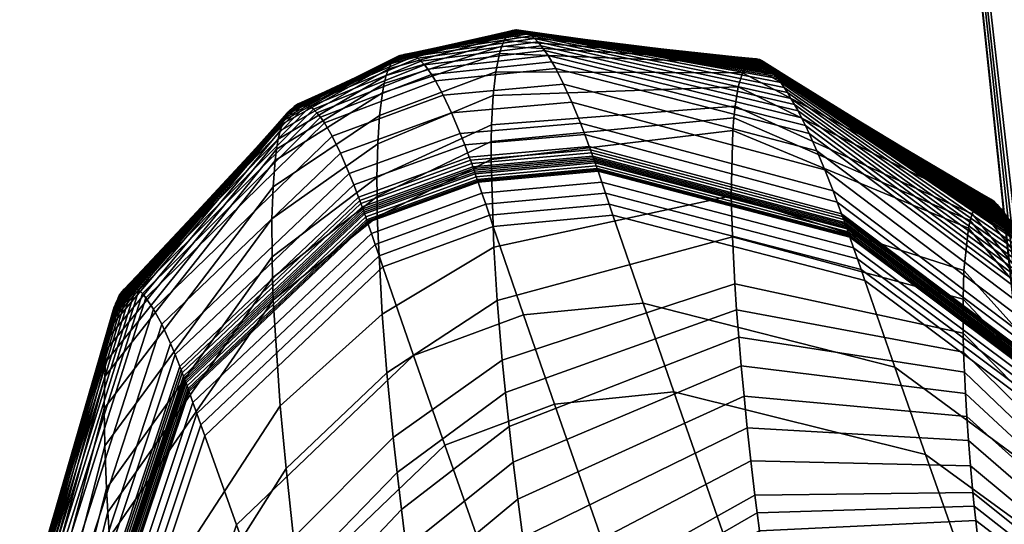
# Model space of a CAD drawing. Header units: millimetres. Extents: x -243 to 264, y -271 to 221.
# Tile 393 of 656: x -218 to -208, y -70 to -65. Entities that reach past the tile are written whole.
import ezdxf

# ---------------------------------------------------------------- set-up
doc = ezdxf.new("R2010")
doc.units = ezdxf.units.MM
doc.header["$MEASUREMENT"] = 0
doc.layers.add('OPERAK', color=7, linetype='Continuous', true_color=0x000000)
doc.layers.add('PODNOZ', color=7, linetype='Continuous', true_color=0x000000)

msp = doc.modelspace()

# ---------------------------------------------------------------- meshes
at = {"layer": 'OPERAK'}
mesh = msp.add_polyface(dxfattribs=at)
corners = [(-214.194, -66.983, 193.112), (-214.155, -67.096, 193.556), (-213.028, -66.685, 194.195), (-213.067, -66.573, 193.753), (-214.233, -66.87, 192.668), (-213.105, -66.46, 193.309), (-214.238, -66.856, 192.613), (-213.11, -66.446, 193.254), (-214.243, -66.842, 192.558), (-213.115, -66.432, 193.199), (-214.252, -66.814, 192.446), (-213.125, -66.404, 193.087), (-214.263, -66.783, 192.324), (-213.135, -66.374, 192.966), (-214.269, -66.767, 192.257), (-213.141, -66.357, 192.9), (-214.275, -66.748, 192.185), (-213.147, -66.339, 192.83), (-213.859, -65.161, 182.582), (-213.845, -65.157, 182.856), (-212.624, -64.937, 183.696), (-212.639, -64.933, 183.427), (-213.872, -65.167, 182.308), (-212.653, -64.93, 183.157), (-213.876, -65.168, 182.238), (-212.657, -64.929, 183.088), (-213.88, -65.168, 182.164), (-212.661, -64.927, 183.015), (-213.888, -65.168, 182.009), (-212.67, -64.923, 182.861), (-213.897, -65.168, 181.851), (-212.68, -64.918, 182.702), (-213.905, -65.17, 181.695), (-212.689, -64.914, 182.545), (-213.913, -65.173, 181.54), (-212.697, -64.912, 182.389), (-213.921, -65.176, 181.384), (-212.706, -64.91, 182.232), (-213.929, -65.18, 181.226), (-212.715, -64.909, 182.074), (-213.936, -65.185, 181.071), (-212.723, -64.909, 181.918), (-213.951, -65.197, 180.761), (-212.74, -64.911, 181.606), (-213.966, -65.212, 180.45), (-212.756, -64.916, 181.294), (-213.98, -65.231, 180.14), (-212.771, -64.925, 180.982), (-213.993, -65.252, 179.83), (-212.786, -64.936, 180.67), (-214.019, -65.306, 179.212), (-212.815, -64.969, 180.048), (-214.042, -65.374, 178.595), (-212.841, -65.016, 179.427), (-214.063, -65.455, 177.98), (-212.866, -65.076, 178.808), (-214.081, -65.55, 177.37), (-212.888, -65.149, 178.192), (-214.11, -65.781, 176.163), (-212.925, -65.337, 176.974), (-214.13, -66.068, 174.973), (-212.952, -65.578, 175.771), (-214.138, -66.411, 173.803), (-212.969, -65.876, 174.586), (-214.137, -66.605, 173.226), (-212.973, -66.046, 174.001), (-214.134, -66.814, 172.654), (-212.974, -66.23, 173.42)]
mesh.append_faces([[corners[k] for k in face] for face in [(0, 1, 2, 3), (4, 0, 3, 5), (6, 4, 5, 7), (8, 6, 7, 9), (10, 8, 9, 11), (12, 10, 11, 13), (14, 12, 13, 15), (16, 14, 15, 17), (18, 19, 20, 21), (22, 18, 21, 23), (24, 22, 23, 25), (26, 24, 25, 27), (28, 26, 27, 29), (30, 28, 29, 31), (32, 30, 31, 33), (34, 32, 33, 35), (36, 34, 35, 37), (38, 36, 37, 39), (40, 38, 39, 41), (42, 40, 41, 43), (44, 42, 43, 45), (46, 44, 45, 47), (48, 46, 47, 49), (50, 48, 49, 51), (52, 50, 51, 53), (54, 52, 53, 55), (56, 54, 55, 57), (58, 56, 57, 59), (60, 58, 59, 61), (62, 60, 61, 63), (64, 62, 63, 65), (66, 64, 65, 67)]])
mesh = msp.add_polyface(dxfattribs=at)
corners = [(-212.99, -66.797, 194.638), (-212.952, -66.91, 195.08), (-211.732, -66.796, 195.704), (-211.77, -66.685, 195.262), (-213.028, -66.685, 194.195), (-211.808, -66.573, 194.82), (-213.067, -66.573, 193.753), (-211.846, -66.461, 194.378), (-213.105, -66.46, 193.309), (-211.884, -66.349, 193.936), (-213.11, -66.446, 193.254), (-211.889, -66.335, 193.881), (-213.115, -66.432, 193.199), (-211.894, -66.321, 193.827), (-213.125, -66.404, 193.087), (-211.903, -66.293, 193.715), (-213.135, -66.374, 192.966), (-211.914, -66.263, 193.595), (-213.141, -66.357, 192.9), (-211.919, -66.247, 193.53), (-213.147, -66.339, 192.83), (-211.925, -66.23, 193.461), (-213.154, -66.321, 192.757), (-211.932, -66.212, 193.39), (-213.16, -66.303, 192.685), (-211.938, -66.195, 193.32), (-213.172, -66.27, 192.544), (-211.95, -66.162, 193.182), (-213.184, -66.237, 192.405), (-211.961, -66.13, 193.045), (-213.196, -66.206, 192.266), (-211.973, -66.098, 192.91), (-213.243, -66.081, 191.712), (-212.019, -65.975, 192.368), (-213.289, -65.963, 191.156), (-212.064, -65.858, 191.824), (-213.378, -65.753, 190.043), (-212.152, -65.645, 190.734), (-213.462, -65.574, 188.93), (-212.235, -65.46, 189.645), (-213.542, -65.426, 187.818), (-212.315, -65.302, 188.557), (-213.581, -65.363, 187.262), (-212.354, -65.233, 188.014), (-213.618, -65.309, 186.706), (-212.391, -65.171, 187.47), (-213.654, -65.263, 186.153), (-212.428, -65.117, 186.928), (-213.689, -65.227, 185.601), (-212.463, -65.07, 186.387), (-213.722, -65.198, 185.051), (-212.497, -65.03, 185.848), (-213.755, -65.175, 184.502), (-212.53, -64.996, 185.31), (-213.786, -65.16, 183.953), (-212.563, -64.969, 184.772), (-213.816, -65.155, 183.405), (-212.594, -64.949, 184.234), (-213.845, -65.157, 182.856), (-212.624, -64.937, 183.696), (-212.969, -65.876, 174.586), (-212.952, -65.578, 175.771), (-210.454, -65.49, 177.643), (-210.487, -65.686, 176.464), (-212.973, -66.046, 174.001), (-210.5, -65.804, 175.881), (-212.974, -66.23, 173.42), (-210.511, -65.934, 175.302), (-212.947, -67.123, 171.145), (-210.525, -66.598, 173.016)]
mesh.append_faces([[corners[k] for k in face] for face in [(0, 1, 2, 3), (4, 0, 3, 5), (6, 4, 5, 7), (8, 6, 7, 9), (10, 8, 9, 11), (12, 10, 11, 13), (14, 12, 13, 15), (16, 14, 15, 17), (18, 16, 17, 19), (20, 18, 19, 21), (22, 20, 21, 23), (24, 22, 23, 25), (26, 24, 25, 27), (28, 26, 27, 29), (30, 28, 29, 31), (32, 30, 31, 33), (34, 32, 33, 35), (36, 34, 35, 37), (38, 36, 37, 39), (40, 38, 39, 41), (42, 40, 41, 43), (44, 42, 43, 45), (46, 44, 45, 47), (48, 46, 47, 49), (50, 48, 49, 51), (52, 50, 51, 53), (54, 52, 53, 55), (56, 54, 55, 57), (58, 56, 57, 59), (60, 61, 62, 63), (64, 60, 63, 65), (66, 64, 65, 67), (68, 66, 67, 69)]])
mesh = msp.add_polyface(dxfattribs=at)
corners = [(-212.235, -65.46, 189.645), (-212.152, -65.645, 190.734), (-209.572, -66.334, 192.047), (-209.653, -66.139, 191.024), (-212.315, -65.302, 188.557), (-209.732, -65.963, 190.002), (-212.354, -65.233, 188.014), (-209.77, -65.881, 189.491), (-212.391, -65.171, 187.47), (-209.808, -65.805, 188.98), (-212.428, -65.117, 186.928), (-209.845, -65.733, 188.47), (-212.463, -65.07, 186.387), (-209.881, -65.667, 187.96), (-212.497, -65.03, 185.848), (-209.917, -65.606, 187.451), (-212.53, -64.996, 185.31), (-209.952, -65.548, 186.944), (-212.563, -64.969, 184.772), (-209.986, -65.494, 186.437), (-212.594, -64.949, 184.234), (-210.019, -65.446, 185.929), (-212.624, -64.937, 183.696), (-210.052, -65.403, 185.42), (-212.639, -64.933, 183.427), (-210.068, -65.383, 185.165), (-212.653, -64.93, 183.157), (-210.085, -65.363, 184.91), (-212.657, -64.929, 183.088), (-210.089, -65.358, 184.845), (-212.661, -64.927, 183.015), (-210.093, -65.352, 184.774), (-212.67, -64.923, 182.861), (-210.103, -65.338, 184.625), (-212.68, -64.918, 182.702), (-210.114, -65.323, 184.469), (-212.689, -64.914, 182.545), (-210.124, -65.31, 184.315), (-212.697, -64.912, 182.389), (-210.134, -65.298, 184.162), (-212.706, -64.91, 182.232), (-210.144, -65.286, 184.008), (-212.715, -64.909, 182.074), (-210.154, -65.275, 183.854), (-212.723, -64.909, 181.918), (-210.164, -65.265, 183.701), (-212.74, -64.911, 181.606), (-210.182, -65.247, 183.395), (-212.756, -64.916, 181.294), (-210.201, -65.232, 183.089), (-212.771, -64.925, 180.982), (-210.219, -65.22, 182.783), (-212.786, -64.936, 180.67), (-210.237, -65.211, 182.477), (-212.815, -64.969, 180.048), (-210.271, -65.202, 181.866), (-212.841, -65.016, 179.427), (-210.303, -65.206, 181.255), (-212.866, -65.076, 178.808), (-210.334, -65.222, 180.646), (-210.362, -65.251, 180.039), (-207.88, -66.633, 182.439), (-207.912, -66.621, 181.865), (-212.888, -65.149, 178.192), (-212.925, -65.337, 176.974), (-210.412, -65.345, 178.835), (-212.952, -65.578, 175.771), (-210.454, -65.49, 177.643)]
mesh.append_faces([[corners[k] for k in face] for face in [(0, 1, 2, 3), (4, 0, 3, 5), (6, 4, 5, 7), (8, 6, 7, 9), (10, 8, 9, 11), (12, 10, 11, 13), (14, 12, 13, 15), (16, 14, 15, 17), (18, 16, 17, 19), (20, 18, 19, 21), (22, 20, 21, 23), (24, 22, 23, 25), (26, 24, 25, 27), (28, 26, 27, 29), (30, 28, 29, 31), (32, 30, 31, 33), (34, 32, 33, 35), (36, 34, 35, 37), (38, 36, 37, 39), (40, 38, 39, 41), (42, 40, 41, 43), (44, 42, 43, 45), (46, 44, 45, 47), (48, 46, 47, 49), (50, 48, 49, 51), (52, 50, 51, 53), (54, 52, 53, 55), (56, 54, 55, 57), (58, 56, 57, 59), (60, 59, 61, 62), (63, 58, 59, 60), (64, 63, 60, 65), (66, 64, 65, 67)]])
mesh = msp.add_polyface(dxfattribs=at)
corners = [(-216.492, -67.637, 185.892), (-216.414, -67.753, 187.012), (-214.594, -65.992, 188.234), (-214.674, -65.855, 187.107), (-216.528, -67.594, 185.333), (-214.712, -65.799, 186.544), (-216.564, -67.561, 184.774), (-214.749, -65.752, 185.981), (-216.597, -67.538, 184.218), (-214.784, -65.715, 185.42), (-216.629, -67.527, 183.665), (-214.818, -65.688, 184.862), (-216.659, -67.525, 183.114), (-214.851, -65.669, 184.306), (-216.688, -67.532, 182.563), (-214.882, -65.657, 183.75), (-216.715, -67.549, 182.013), (-214.912, -65.654, 183.195), (-216.74, -67.577, 181.464), (-214.941, -65.662, 182.64), (-216.764, -67.616, 180.917), (-214.968, -65.678, 182.086), (-216.775, -67.639, 180.644), (-214.981, -65.689, 181.809), (-216.786, -67.664, 180.371), (-214.994, -65.702, 181.532), (-216.789, -67.67, 180.302), (-214.997, -65.706, 181.462), (-216.792, -67.677, 180.231), (-215.001, -65.708, 181.388), (-216.798, -67.689, 180.086), (-215.009, -65.713, 181.235), (-216.804, -67.702, 179.939), (-215.016, -65.718, 181.079), (-216.809, -67.716, 179.796), (-215.024, -65.724, 180.925), (-216.815, -67.731, 179.653), (-215.031, -65.732, 180.773), (-216.82, -67.747, 179.508), (-215.038, -65.74, 180.619), (-216.826, -67.763, 179.362), (-215.045, -65.748, 180.464), (-216.831, -67.78, 179.219), (-215.052, -65.758, 180.311), (-216.84, -67.817, 178.933), (-215.065, -65.779, 180.006), (-216.85, -67.857, 178.647), (-215.078, -65.804, 179.7), (-216.859, -67.9, 178.36), (-215.09, -65.832, 179.394), (-215.102, -65.864, 179.089), (-213.98, -65.231, 180.14), (-213.993, -65.252, 179.83), (-215.124, -65.936, 178.481), (-214.019, -65.306, 179.212), (-215.144, -66.023, 177.875), (-214.042, -65.374, 178.595), (-215.161, -66.124, 177.271), (-214.063, -65.455, 177.98), (-215.175, -66.238, 176.672), (-214.081, -65.55, 177.37), (-215.197, -66.509, 175.489), (-214.11, -65.781, 176.163), (-215.208, -66.835, 174.324), (-214.13, -66.068, 174.973), (-215.207, -67.219, 173.181), (-214.138, -66.411, 173.803)]
mesh.append_faces([[corners[k] for k in face] for face in [(0, 1, 2, 3), (4, 0, 3, 5), (6, 4, 5, 7), (8, 6, 7, 9), (10, 8, 9, 11), (12, 10, 11, 13), (14, 12, 13, 15), (16, 14, 15, 17), (18, 16, 17, 19), (20, 18, 19, 21), (22, 20, 21, 23), (24, 22, 23, 25), (26, 24, 25, 27), (28, 26, 27, 29), (30, 28, 29, 31), (32, 30, 31, 33), (34, 32, 33, 35), (36, 34, 35, 37), (38, 36, 37, 39), (40, 38, 39, 41), (42, 40, 41, 43), (44, 42, 43, 45), (46, 44, 45, 47), (48, 46, 47, 49), (50, 49, 51, 52), (53, 50, 52, 54), (55, 53, 54, 56), (57, 55, 56, 58), (59, 57, 58, 60), (61, 59, 60, 62), (63, 61, 62, 64), (65, 63, 64, 66)]])
mesh = msp.add_polyface(dxfattribs=at)
corners = [(-214.282, -66.73, 192.111), (-214.275, -66.748, 192.185), (-213.147, -66.339, 192.83), (-213.154, -66.321, 192.757), (-214.288, -66.712, 192.038), (-213.16, -66.303, 192.685), (-214.301, -66.678, 191.895), (-213.172, -66.27, 192.544), (-214.313, -66.646, 191.755), (-213.184, -66.237, 192.405), (-214.325, -66.614, 191.615), (-213.196, -66.206, 192.266), (-214.373, -66.488, 191.053), (-213.243, -66.081, 191.712), (-214.42, -66.371, 190.49), (-213.289, -65.963, 191.156), (-214.509, -66.165, 189.361), (-213.378, -65.753, 190.043), (-214.594, -65.992, 188.234), (-213.462, -65.574, 188.93), (-214.674, -65.855, 187.107), (-213.542, -65.426, 187.818), (-214.712, -65.799, 186.544), (-213.581, -65.363, 187.262), (-214.749, -65.752, 185.981), (-213.618, -65.309, 186.706), (-214.784, -65.715, 185.42), (-213.654, -65.263, 186.153), (-214.818, -65.688, 184.862), (-213.689, -65.227, 185.601), (-214.851, -65.669, 184.306), (-213.722, -65.198, 185.051), (-214.882, -65.657, 183.75), (-213.755, -65.175, 184.502), (-214.912, -65.654, 183.195), (-213.786, -65.16, 183.953), (-214.941, -65.662, 182.64), (-213.816, -65.155, 183.405), (-214.968, -65.678, 182.086), (-213.845, -65.157, 182.856), (-214.981, -65.689, 181.809), (-213.859, -65.161, 182.582), (-214.994, -65.702, 181.532), (-213.872, -65.167, 182.308), (-214.997, -65.706, 181.462), (-213.876, -65.168, 182.238), (-215.001, -65.708, 181.388), (-213.88, -65.168, 182.164), (-215.009, -65.713, 181.235), (-213.888, -65.168, 182.009), (-215.016, -65.718, 181.079), (-213.897, -65.168, 181.851), (-215.024, -65.724, 180.925), (-213.905, -65.17, 181.695), (-215.031, -65.732, 180.773), (-213.913, -65.173, 181.54), (-215.038, -65.74, 180.619), (-213.921, -65.176, 181.384), (-215.045, -65.748, 180.464), (-213.929, -65.18, 181.226), (-215.052, -65.758, 180.311), (-213.936, -65.185, 181.071), (-215.065, -65.779, 180.006), (-213.951, -65.197, 180.761), (-215.078, -65.804, 179.7), (-213.966, -65.212, 180.45), (-215.09, -65.832, 179.394), (-213.98, -65.231, 180.14)]
mesh.append_faces([[corners[k] for k in face] for face in [(0, 1, 2, 3), (4, 0, 3, 5), (6, 4, 5, 7), (8, 6, 7, 9), (10, 8, 9, 11), (12, 10, 11, 13), (14, 12, 13, 15), (16, 14, 15, 17), (18, 16, 17, 19), (20, 18, 19, 21), (22, 20, 21, 23), (24, 22, 23, 25), (26, 24, 25, 27), (28, 26, 27, 29), (30, 28, 29, 31), (32, 30, 31, 33), (34, 32, 33, 35), (36, 34, 35, 37), (38, 36, 37, 39), (40, 38, 39, 41), (42, 40, 41, 43), (44, 42, 43, 45), (46, 44, 45, 47), (48, 46, 47, 49), (50, 48, 49, 51), (52, 50, 51, 53), (54, 52, 53, 55), (56, 54, 55, 57), (58, 56, 57, 59), (60, 58, 59, 61), (62, 60, 61, 63), (64, 62, 63, 65), (66, 64, 65, 67)]])
mesh = msp.add_polyface(dxfattribs=at)
corners = [(-209.445, -66.662, 193.582), (-209.401, -66.781, 194.091), (-206.92, -68.65, 194.99), (-206.961, -68.538, 194.517), (-209.488, -66.548, 193.071), (-207.003, -68.428, 194.043), (-209.572, -66.334, 192.047), (-207.084, -68.216, 193.092), (-209.653, -66.139, 191.024), (-207.163, -68.014, 192.142), (-209.732, -65.963, 190.002), (-207.241, -67.823, 191.193), (-209.77, -65.881, 189.491), (-207.28, -67.731, 190.718), (-209.808, -65.805, 188.98), (-207.318, -67.642, 190.244), (-209.845, -65.733, 188.47), (-207.355, -67.555, 189.769), (-209.881, -65.667, 187.96), (-207.393, -67.472, 189.294), (-209.917, -65.606, 187.451), (-207.429, -67.391, 188.819), (-209.952, -65.548, 186.944), (-207.466, -67.312, 188.347), (-209.986, -65.494, 186.437), (-207.502, -67.235, 187.875), (-210.019, -65.446, 185.929), (-207.538, -67.161, 187.401), (-210.052, -65.403, 185.42), (-207.573, -67.089, 186.925), (-210.068, -65.383, 185.165), (-207.591, -67.054, 186.687), (-210.085, -65.363, 184.91), (-207.608, -67.019, 186.449), (-210.089, -65.358, 184.845), (-207.613, -67.01, 186.388), (-210.093, -65.352, 184.774), (-207.618, -67, 186.322), (-210.103, -65.338, 184.625), (-207.628, -66.978, 186.183), (-210.114, -65.323, 184.469), (-207.64, -66.956, 186.037), (-210.124, -65.31, 184.315), (-207.65, -66.935, 185.892), (-210.134, -65.298, 184.162), (-207.661, -66.915, 185.748), (-210.144, -65.286, 184.008), (-207.672, -66.895, 185.604), (-210.154, -65.275, 183.854), (-207.682, -66.876, 185.459), (-210.164, -65.265, 183.701), (-207.693, -66.858, 185.315), (-210.182, -65.247, 183.395), (-207.713, -66.823, 185.028), (-210.201, -65.232, 183.089), (-207.733, -66.792, 184.74), (-210.219, -65.22, 182.783), (-207.753, -66.762, 184.452), (-210.237, -65.211, 182.477), (-207.772, -66.736, 184.164), (-210.271, -65.202, 181.866), (-207.81, -66.691, 183.59), (-210.303, -65.206, 181.255), (-207.846, -66.656, 183.014), (-210.334, -65.222, 180.646), (-207.88, -66.633, 182.439)]
mesh.append_faces([[corners[k] for k in face] for face in [(0, 1, 2, 3), (4, 0, 3, 5), (6, 4, 5, 7), (8, 6, 7, 9), (10, 8, 9, 11), (12, 10, 11, 13), (14, 12, 13, 15), (16, 14, 15, 17), (18, 16, 17, 19), (20, 18, 19, 21), (22, 20, 21, 23), (24, 22, 23, 25), (26, 24, 25, 27), (28, 26, 27, 29), (30, 28, 29, 31), (32, 30, 31, 33), (34, 32, 33, 35), (36, 34, 35, 37), (38, 36, 37, 39), (40, 38, 39, 41), (42, 40, 41, 43), (44, 42, 43, 45), (46, 44, 45, 47), (48, 46, 47, 49), (50, 48, 49, 51), (52, 50, 51, 53), (54, 52, 53, 55), (56, 54, 55, 57), (58, 56, 57, 59), (60, 58, 59, 61), (62, 60, 61, 63), (64, 62, 63, 65)]])
mesh = msp.add_polyface(dxfattribs=at)
corners = [(-211.732, -66.796, 195.704), (-211.424, -67.693, 199.234), (-208.857, -68.345, 200.341), (-209.164, -67.461, 196.829), (-211.77, -66.685, 195.262), (-209.202, -67.351, 196.389), (-211.808, -66.573, 194.82), (-209.24, -67.241, 195.95), (-211.846, -66.461, 194.378), (-209.278, -67.13, 195.51), (-211.884, -66.349, 193.936), (-209.316, -67.02, 195.071), (-211.889, -66.335, 193.881), (-209.321, -67.006, 195.016), (-211.894, -66.321, 193.827), (-209.326, -66.992, 194.962), (-211.903, -66.293, 193.715), (-209.335, -66.965, 194.851), (-211.914, -66.263, 193.595), (-209.345, -66.936, 194.735), (-211.919, -66.247, 193.53), (-209.351, -66.921, 194.673), (-211.925, -66.23, 193.461), (-209.356, -66.905, 194.609), (-211.932, -66.212, 193.39), (-209.362, -66.888, 194.543), (-211.938, -66.195, 193.32), (-209.368, -66.872, 194.478), (-211.95, -66.162, 193.182), (-209.379, -66.841, 194.348), (-211.961, -66.13, 193.045), (-209.39, -66.811, 194.219), (-211.973, -66.098, 192.91), (-209.401, -66.781, 194.091), (-212.019, -65.975, 192.368), (-209.445, -66.662, 193.582), (-212.064, -65.858, 191.824), (-209.488, -66.548, 193.071), (-212.152, -65.645, 190.734), (-209.572, -66.334, 192.047), (-210.412, -65.345, 178.835), (-210.362, -65.251, 180.039), (-207.912, -66.621, 181.865), (-207.972, -66.631, 180.725), (-210.454, -65.49, 177.643), (-208.024, -66.685, 179.593), (-210.487, -65.686, 176.464), (-208.069, -66.783, 178.472), (-210.5, -65.804, 175.881), (-208.089, -66.85, 177.915), (-210.511, -65.934, 175.302), (-208.106, -66.928, 177.362), (-210.525, -66.598, 173.016), (-208.154, -67.361, 175.168), (-210.514, -67.017, 171.899), (-208.163, -67.653, 174.088), (-210.489, -67.497, 170.805), (-208.162, -67.998, 173.024), (-210.472, -67.76, 170.268), (-208.157, -68.19, 172.499), (-212.827, -68.602, 168.449), (-212.86, -68.273, 168.972), (-210.45, -68.039, 169.738), (-208.149, -68.395, 171.981), (-212.79, -68.949, 167.935), (-210.425, -68.332, 169.218), (-208.138, -68.614, 171.469)]
mesh.append_faces([[corners[k] for k in face] for face in [(0, 1, 2, 3), (4, 0, 3, 5), (6, 4, 5, 7), (8, 6, 7, 9), (10, 8, 9, 11), (12, 10, 11, 13), (14, 12, 13, 15), (16, 14, 15, 17), (18, 16, 17, 19), (20, 18, 19, 21), (22, 20, 21, 23), (24, 22, 23, 25), (26, 24, 25, 27), (28, 26, 27, 29), (30, 28, 29, 31), (32, 30, 31, 33), (34, 32, 33, 35), (36, 34, 35, 37), (38, 36, 37, 39), (40, 41, 42, 43), (44, 40, 43, 45), (46, 44, 45, 47), (48, 46, 47, 49), (50, 48, 49, 51), (52, 50, 51, 53), (54, 52, 53, 55), (56, 54, 55, 57), (58, 56, 57, 59), (60, 61, 56, 58), (62, 58, 59, 63), (64, 60, 58, 62), (65, 62, 63, 66)]])
mesh = msp.add_polyface(dxfattribs=at)
corners = [(-212.952, -66.91, 195.08), (-212.642, -67.811, 198.618), (-211.424, -67.693, 199.234), (-211.732, -66.796, 195.704), (-214.078, -67.321, 194.442), (-213.764, -68.226, 197.986), (-214.116, -67.209, 193.999), (-212.99, -66.797, 194.638), (-214.155, -67.096, 193.556), (-213.028, -66.685, 194.195), (-216.053, -68.591, 191.417), (-216.013, -68.705, 191.862), (-214.194, -66.983, 193.112), (-214.233, -66.87, 192.668), (-216.058, -68.577, 191.361), (-214.238, -66.856, 192.613), (-216.063, -68.563, 191.306), (-214.243, -66.842, 192.558), (-216.073, -68.535, 191.194), (-214.252, -66.814, 192.446), (-216.084, -68.505, 191.073), (-214.263, -66.783, 192.324), (-216.09, -68.488, 191.006), (-214.269, -66.767, 192.257), (-216.096, -68.47, 190.935), (-214.275, -66.748, 192.185), (-216.103, -68.452, 190.861), (-214.282, -66.73, 192.111), (-216.109, -68.435, 190.789), (-214.288, -66.712, 192.038), (-216.122, -68.401, 190.647), (-214.301, -66.678, 191.895), (-216.134, -68.369, 190.508), (-214.313, -66.646, 191.755), (-216.146, -68.338, 190.369), (-214.325, -66.614, 191.615), (-216.195, -68.216, 189.812), (-214.373, -66.488, 191.053), (-216.241, -68.103, 189.252), (-214.42, -66.371, 190.49), (-216.331, -67.908, 188.132), (-214.509, -66.165, 189.361), (-216.414, -67.753, 187.012), (-214.594, -65.992, 188.234), (-216.867, -67.947, 178.075), (-216.859, -67.9, 178.36), (-215.09, -65.832, 179.394), (-215.102, -65.864, 179.089), (-216.882, -68.049, 177.506), (-215.124, -65.936, 178.481), (-216.894, -68.166, 176.94), (-215.144, -66.023, 177.875), (-216.904, -68.295, 176.378), (-215.161, -66.124, 177.271), (-216.911, -68.439, 175.82), (-215.175, -66.238, 176.672), (-216.917, -68.765, 174.721), (-215.197, -66.509, 175.489), (-215.202, -67.433, 172.618), (-215.207, -67.219, 173.181), (-214.138, -66.411, 173.803), (-214.137, -66.605, 173.226), (-215.194, -67.662, 172.061), (-214.134, -66.814, 172.654), (-214.084, -67.806, 170.42), (-212.974, -66.23, 173.42), (-212.947, -67.123, 171.145), (-215.124, -68.738, 169.891), (-212.911, -67.665, 170.043), (-210.525, -66.598, 173.016), (-210.514, -67.017, 171.899), (-214.037, -68.401, 169.344), (-212.86, -68.273, 168.972), (-210.489, -67.497, 170.805)]
mesh.append_faces([[corners[k] for k in face] for face in [(0, 1, 2, 3), (4, 5, 1, 0), (6, 4, 0, 7), (8, 6, 7, 9), (10, 11, 12, 13), (14, 10, 13, 15), (16, 14, 15, 17), (18, 16, 17, 19), (20, 18, 19, 21), (22, 20, 21, 23), (24, 22, 23, 25), (26, 24, 25, 27), (28, 26, 27, 29), (30, 28, 29, 31), (32, 30, 31, 33), (34, 32, 33, 35), (36, 34, 35, 37), (38, 36, 37, 39), (40, 38, 39, 41), (42, 40, 41, 43), (44, 45, 46, 47), (48, 44, 47, 49), (50, 48, 49, 51), (52, 50, 51, 53), (54, 52, 53, 55), (56, 54, 55, 57), (58, 59, 60, 61), (62, 58, 61, 63), (64, 63, 65, 66), (67, 62, 63, 64), (68, 66, 69, 70), (71, 64, 66, 68), (72, 68, 70, 73)]])
mesh = msp.add_polyface(dxfattribs=at)
corners = [(-216.867, -71.97, 192.102), (-216.53, -72.869, 195.646), (-215.57, -69.949, 196.742), (-215.893, -69.043, 193.193), (-216.909, -71.858, 191.659), (-215.933, -68.931, 192.75), (-216.951, -71.746, 191.216), (-215.973, -68.818, 192.306), (-216.992, -71.634, 190.772), (-216.013, -68.705, 191.862), (-217.034, -71.522, 190.327), (-216.053, -68.591, 191.417), (-217.039, -71.508, 190.271), (-216.058, -68.577, 191.361), (-217.045, -71.494, 190.217), (-216.063, -68.563, 191.306), (-217.055, -71.466, 190.105), (-216.073, -68.535, 191.194), (-217.066, -71.437, 189.988), (-216.084, -68.505, 191.073), (-217.072, -71.421, 189.925), (-216.09, -68.488, 191.006), (-217.078, -71.405, 189.859), (-216.096, -68.47, 190.935), (-217.084, -71.388, 189.791), (-216.103, -68.452, 190.861), (-217.091, -71.372, 189.724), (-216.109, -68.435, 190.789), (-217.103, -71.341, 189.592), (-216.122, -68.401, 190.647), (-217.115, -71.311, 189.462), (-216.134, -68.369, 190.508), (-217.126, -71.282, 189.332), (-216.146, -68.338, 190.369), (-217.172, -71.17, 188.812), (-216.195, -68.216, 189.812), (-217.217, -71.067, 188.288), (-216.241, -68.103, 189.252), (-217.301, -70.893, 187.242), (-216.331, -67.908, 188.132), (-217.379, -70.758, 186.196), (-216.414, -67.753, 187.012), (-217.451, -70.663, 185.151), (-216.492, -67.637, 185.892), (-217.485, -70.63, 184.628), (-216.528, -67.594, 185.333), (-217.517, -70.608, 184.106), (-216.564, -67.561, 184.774), (-217.547, -70.596, 183.587), (-216.597, -67.538, 184.218), (-217.575, -70.595, 183.071), (-216.629, -67.527, 183.665), (-217.601, -70.603, 182.558), (-216.659, -67.525, 183.114), (-217.626, -70.621, 182.044), (-216.688, -67.532, 182.563), (-217.65, -70.65, 181.53), (-216.715, -67.549, 182.013), (-217.671, -70.689, 181.019), (-216.74, -67.577, 181.464), (-217.691, -70.738, 180.511), (-216.764, -67.616, 180.917), (-217.7, -70.767, 180.257), (-216.775, -67.639, 180.644), (-217.708, -70.798, 180.005), (-216.786, -67.664, 180.371), (-217.71, -70.806, 179.941), (-216.789, -67.67, 180.302), (-217.713, -70.814, 179.877), (-216.792, -67.677, 180.231), (-217.717, -70.831, 179.746), (-216.798, -67.689, 180.086), (-217.721, -70.848, 179.616), (-216.804, -67.702, 179.939), (-217.725, -70.866, 179.488), (-216.809, -67.716, 179.796), (-217.729, -70.885, 179.361), (-216.815, -67.731, 179.653), (-217.733, -70.905, 179.232), (-216.82, -67.747, 179.508), (-217.736, -70.925, 179.103), (-216.826, -67.763, 179.362), (-217.74, -70.946, 178.975), (-216.831, -67.78, 179.219), (-217.746, -70.99, 178.722), (-216.84, -67.817, 178.933), (-217.752, -71.037, 178.468), (-216.85, -67.857, 178.647), (-217.757, -71.087, 178.214), (-216.859, -67.9, 178.36), (-217.762, -71.14, 177.962), (-216.867, -67.947, 178.075), (-217.77, -71.254, 177.458), (-216.882, -68.049, 177.506), (-217.776, -71.381, 176.958), (-216.894, -68.166, 176.94), (-217.779, -71.52, 176.462), (-216.904, -68.295, 176.378), (-217.78, -71.671, 175.972), (-216.911, -68.439, 175.82), (-217.773, -72.008, 175.007), (-216.917, -68.765, 174.721), (-216.912, -69.145, 173.643), (-215.197, -66.509, 175.489), (-215.208, -66.835, 174.324), (-217.755, -72.395, 174.064), (-216.895, -69.582, 172.589), (-215.207, -67.219, 173.181), (-217.726, -72.831, 173.145), (-217.706, -73.069, 172.696), (-216.882, -69.821, 172.071), (-217.683, -73.319, 172.253), (-216.865, -70.076, 171.56), (-217.387, -74.176, 184.605), (-217.482, -74.932, 180.487)]
mesh.append_faces([[corners[k] for k in face] for face in [(0, 1, 2, 3), (4, 0, 3, 5), (6, 4, 5, 7), (8, 6, 7, 9), (10, 8, 9, 11), (12, 10, 11, 13), (14, 12, 13, 15), (16, 14, 15, 17), (18, 16, 17, 19), (20, 18, 19, 21), (22, 20, 21, 23), (24, 22, 23, 25), (26, 24, 25, 27), (28, 26, 27, 29), (30, 28, 29, 31), (32, 30, 31, 33), (34, 32, 33, 35), (36, 34, 35, 37), (38, 36, 37, 39), (40, 38, 39, 41), (42, 40, 41, 43), (44, 42, 43, 45), (46, 44, 45, 47), (48, 46, 47, 49), (50, 48, 49, 51), (52, 50, 51, 53), (54, 52, 53, 55), (56, 54, 55, 57), (58, 56, 57, 59), (60, 58, 59, 61), (62, 60, 61, 63), (64, 62, 63, 65), (66, 64, 65, 67), (68, 66, 67, 69), (70, 68, 69, 71), (72, 70, 71, 73), (74, 72, 73, 75), (76, 74, 75, 77), (78, 76, 77, 79), (80, 78, 79, 81), (82, 80, 81, 83), (84, 82, 83, 85), (86, 84, 85, 87), (88, 86, 87, 89), (90, 88, 89, 91), (92, 90, 91, 93), (94, 92, 93, 95), (96, 94, 95, 97), (98, 96, 97, 99), (100, 98, 99, 101), (102, 101, 103, 104), (105, 100, 101, 102), (106, 102, 104, 107), (108, 105, 102, 106), (109, 108, 106, 110), (111, 109, 110, 112), (113, 42, 44, 44), (113, 44, 46, 46), (113, 40, 42, 42), (114, 60, 62, 62), (114, 62, 64, 64), (113, 46, 48, 48), (114, 66, 68, 68), (114, 64, 66, 66)]])
mesh = msp.add_polyface(dxfattribs=at)
corners = [(-209.202, -67.351, 196.389), (-209.164, -67.461, 196.829), (-206.683, -69.307, 197.664), (-206.722, -69.199, 197.228), (-209.24, -67.241, 195.95), (-206.761, -69.091, 196.79), (-209.278, -67.13, 195.51), (-206.8, -68.983, 196.354), (-209.316, -67.02, 195.071), (-206.838, -68.875, 195.918), (-209.321, -67.006, 195.016), (-206.843, -68.862, 195.864), (-209.326, -66.992, 194.962), (-206.848, -68.848, 195.809), (-209.335, -66.965, 194.851), (-206.857, -68.821, 195.7), (-209.345, -66.936, 194.735), (-206.867, -68.794, 195.587), (-209.351, -66.921, 194.673), (-206.872, -68.78, 195.529), (-209.356, -66.905, 194.609), (-206.878, -68.765, 195.47), (-209.362, -66.888, 194.543), (-206.883, -68.75, 195.41), (-209.368, -66.872, 194.478), (-206.889, -68.735, 195.35), (-209.379, -66.841, 194.348), (-206.899, -68.706, 195.229), (-209.39, -66.811, 194.219), (-206.91, -68.678, 195.109), (-209.401, -66.781, 194.091), (-206.92, -68.65, 194.99), (-207.661, -66.915, 185.748), (-207.65, -66.935, 185.892), (-205.588, -69.814, 186.928), (-205.598, -69.79, 186.798), (-207.672, -66.895, 185.604), (-205.609, -69.765, 186.669), (-207.682, -66.876, 185.459), (-205.619, -69.742, 186.54), (-207.693, -66.858, 185.315), (-205.63, -69.719, 186.412), (-207.713, -66.823, 185.028), (-205.65, -69.675, 186.155), (-207.733, -66.792, 184.74), (-205.671, -69.633, 185.897), (-207.753, -66.762, 184.452), (-205.69, -69.594, 185.639), (-207.772, -66.736, 184.164), (-205.71, -69.556, 185.381), (-207.81, -66.691, 183.59), (-205.748, -69.489, 184.867), (-207.846, -66.656, 183.014), (-205.784, -69.43, 184.35), (-207.88, -66.633, 182.439), (-205.819, -69.381, 183.834), (-207.912, -66.621, 181.865), (-205.853, -69.342, 183.319), (-207.972, -66.631, 180.725), (-205.915, -69.291, 182.293), (-208.024, -66.685, 179.593), (-205.972, -69.277, 181.272), (-208.069, -66.783, 178.472), (-206.021, -69.302, 180.257), (-208.089, -66.85, 177.915), (-206.044, -69.329, 179.753), (-208.106, -66.928, 177.362), (-206.065, -69.365, 179.251), (-208.154, -67.361, 175.168), (-206.13, -69.609, 177.257)]
mesh.append_faces([[corners[k] for k in face] for face in [(0, 1, 2, 3), (4, 0, 3, 5), (6, 4, 5, 7), (8, 6, 7, 9), (10, 8, 9, 11), (12, 10, 11, 13), (14, 12, 13, 15), (16, 14, 15, 17), (18, 16, 17, 19), (20, 18, 19, 21), (22, 20, 21, 23), (24, 22, 23, 25), (26, 24, 25, 27), (28, 26, 27, 29), (30, 28, 29, 31), (32, 33, 34, 35), (36, 32, 35, 37), (38, 36, 37, 39), (40, 38, 39, 41), (42, 40, 41, 43), (44, 42, 43, 45), (46, 44, 45, 47), (48, 46, 47, 49), (50, 48, 49, 51), (52, 50, 51, 53), (54, 52, 53, 55), (56, 54, 55, 57), (58, 56, 57, 59), (60, 58, 59, 61), (62, 60, 61, 63), (64, 62, 63, 65), (66, 64, 65, 67), (68, 66, 67, 69)]])
mesh = msp.add_polyface(dxfattribs=at)
corners = [(-208.546, -69.235, 203.854), (-207.268, -72.851, 217.902), (-204.761, -74.59, 218.609), (-206.056, -71.047, 204.647), (-206.92, -68.65, 194.99), (-206.91, -68.678, 195.109), (-204.831, -71.72, 195.546), (-204.841, -71.693, 195.434), (-206.961, -68.538, 194.517), (-204.881, -71.587, 194.992), (-207.003, -68.428, 194.043), (-204.922, -71.482, 194.548), (-207.084, -68.216, 193.092), (-205.002, -71.274, 193.657), (-207.163, -68.014, 192.142), (-205.082, -71.069, 192.768), (-207.241, -67.823, 191.193), (-205.16, -70.868, 191.879), (-207.28, -67.731, 190.718), (-205.199, -70.769, 191.435), (-207.318, -67.642, 190.244), (-205.238, -70.671, 190.991), (-207.355, -67.555, 189.769), (-205.277, -70.574, 190.546), (-207.393, -67.472, 189.294), (-205.316, -70.477, 190.099), (-207.429, -67.391, 188.819), (-205.355, -70.382, 189.653), (-207.466, -67.312, 188.347), (-205.393, -70.287, 189.21), (-207.502, -67.235, 187.875), (-205.431, -70.193, 188.768), (-207.538, -67.161, 187.401), (-205.469, -70.1, 188.322), (-207.573, -67.089, 186.925), (-205.507, -70.008, 187.875), (-207.591, -67.054, 186.687), (-205.526, -69.961, 187.651), (-207.608, -67.019, 186.449), (-205.545, -69.915, 187.428), (-207.613, -67.01, 186.388), (-205.55, -69.904, 187.371), (-207.618, -67, 186.322), (-205.555, -69.891, 187.311), (-207.628, -66.978, 186.183), (-205.566, -69.866, 187.187), (-207.64, -66.956, 186.037), (-205.577, -69.839, 187.057), (-207.65, -66.935, 185.892), (-205.588, -69.814, 186.928), (-208.106, -69.092, 170.462), (-208.124, -68.847, 170.962), (-206.162, -70.604, 173.399), (-206.156, -70.779, 172.934), (-208.086, -69.35, 169.971), (-206.146, -70.964, 172.476), (-208.062, -69.621, 169.488), (-206.135, -71.161, 172.024), (-208.048, -69.761, 169.249), (-206.128, -71.263, 171.8), (-208.034, -69.905, 169.013), (-206.12, -71.369, 171.577), (-207.968, -70.515, 168.086), (-206.082, -71.82, 170.701), (-207.885, -71.182, 167.193), (-206.031, -72.319, 169.851), (-207.838, -71.537, 166.761), (-206.001, -72.587, 169.436), (-207.786, -71.904, 166.339), (-205.967, -72.867, 169.029), (-207.731, -72.284, 165.927), (-205.93, -73.159, 168.63)]
mesh.append_faces([[corners[k] for k in face] for face in [(0, 1, 2, 3), (4, 5, 6, 7), (8, 4, 7, 9), (10, 8, 9, 11), (12, 10, 11, 13), (14, 12, 13, 15), (16, 14, 15, 17), (18, 16, 17, 19), (20, 18, 19, 21), (22, 20, 21, 23), (24, 22, 23, 25), (26, 24, 25, 27), (28, 26, 27, 29), (30, 28, 29, 31), (32, 30, 31, 33), (34, 32, 33, 35), (36, 34, 35, 37), (38, 36, 37, 39), (40, 38, 39, 41), (42, 40, 41, 43), (44, 42, 43, 45), (46, 44, 45, 47), (48, 46, 47, 49), (50, 51, 52, 53), (54, 50, 53, 55), (56, 54, 55, 57), (58, 56, 57, 59), (60, 58, 59, 61), (62, 60, 61, 63), (64, 62, 63, 65), (66, 64, 65, 67), (68, 66, 67, 69), (70, 68, 69, 71)]])
mesh = msp.add_polyface(dxfattribs=at)
corners = [(-213.447, -69.138, 201.529), (-212.141, -72.843, 215.7), (-211.036, -72.411, 216.305), (-212.328, -68.72, 202.157), (-212.642, -67.811, 198.618), (-211.112, -68.597, 202.765), (-211.424, -67.693, 199.234), (-213.764, -68.226, 197.986), (-215.57, -69.949, 196.742), (-215.242, -70.862, 200.291), (-215.893, -69.043, 193.193), (-214.078, -67.321, 194.442), (-215.933, -68.931, 192.75), (-214.116, -67.209, 193.999), (-215.973, -68.818, 192.306), (-214.155, -67.096, 193.556), (-216.013, -68.705, 191.862), (-214.194, -66.983, 193.112), (-216.882, -69.821, 172.071), (-216.895, -69.582, 172.589), (-215.207, -67.219, 173.181), (-215.202, -67.433, 172.618), (-216.865, -70.076, 171.56), (-215.194, -67.662, 172.061), (-216.759, -71.248, 169.586), (-215.124, -68.738, 169.891), (-215.064, -69.375, 168.852), (-214.084, -67.806, 170.42), (-214.037, -68.401, 169.344), (-216.681, -71.929, 168.652), (-213.972, -69.062, 168.302), (-212.911, -67.665, 170.043), (-212.86, -68.273, 168.972), (-214.987, -70.079, 167.85), (-216.585, -72.674, 167.76), (-213.932, -69.419, 167.795), (-212.827, -68.602, 168.449), (-214.941, -70.458, 167.364), (-216.529, -73.072, 167.33), (-213.888, -69.794, 167.298), (-212.79, -68.949, 167.935), (-214.89, -70.855, 166.889), (-213.839, -70.185, 166.814), (-212.749, -69.311, 167.433), (-214.834, -71.267, 166.427), (-213.785, -70.59, 166.344), (-212.703, -69.688, 166.944), (-214.773, -71.694, 165.982), (-213.726, -71.009, 165.889), (-212.652, -70.08, 166.469), (-214.707, -72.134, 165.553), (-213.663, -71.444, 165.448), (-212.597, -70.486, 166.006), (-214.636, -72.589, 165.138), (-213.594, -71.892, 165.022), (-212.537, -70.907, 165.556), (-213.558, -72.12, 164.815), (-212.506, -71.122, 165.337), (-213.521, -72.352, 164.611), (-212.473, -71.339, 165.121)]
mesh.append_faces([[corners[k] for k in face] for face in [(0, 1, 2, 3), (4, 3, 5, 6), (7, 0, 3, 4), (8, 9, 0, 7), (10, 8, 7, 11), (12, 10, 11, 13), (14, 12, 13, 15), (16, 14, 15, 17), (18, 19, 20, 21), (22, 18, 21, 23), (24, 22, 23, 25), (26, 25, 27, 28), (29, 24, 25, 26), (30, 28, 31, 32), (33, 26, 28, 30), (34, 29, 26, 33), (35, 30, 32, 36), (37, 33, 30, 35), (38, 34, 33, 37), (39, 35, 36, 40), (41, 37, 35, 39), (42, 39, 40, 43), (44, 41, 39, 42), (45, 42, 43, 46), (47, 44, 42, 45), (48, 45, 46, 49), (50, 47, 45, 48), (51, 48, 49, 52), (53, 50, 48, 51), (54, 51, 52, 55), (56, 54, 55, 57), (58, 56, 57, 59)]])
mesh = msp.add_polyface(dxfattribs=at)
corners = [(-211.112, -68.597, 202.765), (-209.83, -72.269, 216.885), (-207.268, -72.851, 217.902), (-208.546, -69.235, 203.854), (-212.328, -68.72, 202.157), (-211.036, -72.411, 216.305), (-208.857, -68.345, 200.341), (-206.056, -71.047, 204.647), (-206.371, -70.174, 201.156), (-211.424, -67.693, 199.234), (-209.164, -67.461, 196.829), (-206.683, -69.307, 197.664), (-208.163, -67.653, 174.088), (-208.154, -67.361, 175.168), (-206.13, -69.609, 177.257), (-206.151, -69.793, 176.271), (-208.162, -67.998, 173.024), (-206.164, -70.02, 175.298), (-208.157, -68.19, 172.499), (-206.167, -70.149, 174.817), (-208.149, -68.395, 171.981), (-206.168, -70.289, 174.34), (-208.138, -68.614, 171.469), (-206.166, -70.441, 173.868), (-212.749, -69.311, 167.433), (-212.79, -68.949, 167.935), (-210.45, -68.039, 169.738), (-210.425, -68.332, 169.218), (-208.124, -68.847, 170.962), (-206.162, -70.604, 173.399), (-210.395, -68.64, 168.706), (-212.703, -69.688, 166.944), (-210.362, -68.963, 168.205), (-208.106, -69.092, 170.462), (-212.652, -70.08, 166.469), (-210.325, -69.299, 167.714), (-208.086, -69.35, 169.971), (-212.597, -70.486, 166.006), (-210.284, -69.649, 167.235), (-208.062, -69.621, 169.488), (-212.537, -70.907, 165.556), (-210.262, -69.829, 166.999), (-208.048, -69.761, 169.249), (-212.506, -71.122, 165.337), (-210.238, -70.012, 166.766), (-208.034, -69.905, 169.013), (-212.473, -71.339, 165.121), (-210.133, -70.786, 165.86), (-207.968, -70.515, 168.086), (-212.328, -72.257, 164.29), (-210.008, -71.626, 165), (-207.885, -71.182, 167.193), (-212.158, -73.243, 163.516), (-209.938, -72.066, 164.588), (-207.838, -71.537, 166.761), (-212.066, -73.756, 163.152), (-209.864, -72.519, 164.19), (-207.786, -71.904, 166.339), (-209.786, -72.983, 163.807), (-207.731, -72.284, 165.927)]
mesh.append_faces([[corners[k] for k in face] for face in [(0, 1, 2, 3), (4, 5, 1, 0), (6, 3, 7, 8), (9, 0, 3, 6), (10, 6, 8, 11), (12, 13, 14, 15), (16, 12, 15, 17), (18, 16, 17, 19), (20, 18, 19, 21), (22, 20, 21, 23), (24, 25, 26, 27), (28, 22, 23, 29), (30, 27, 22, 28), (31, 24, 27, 30), (32, 30, 28, 33), (34, 31, 30, 32), (35, 32, 33, 36), (37, 34, 32, 35), (38, 35, 36, 39), (40, 37, 35, 38), (41, 38, 39, 42), (43, 40, 38, 41), (44, 41, 42, 45), (46, 43, 41, 44), (47, 44, 45, 48), (49, 46, 44, 47), (50, 47, 48, 51), (52, 49, 47, 50), (53, 50, 51, 54), (55, 52, 50, 53), (56, 53, 54, 57), (58, 56, 57, 59)]])
mesh = msp.add_polyface(dxfattribs=at)
corners = [(-213.893, -74.572, 214.483), (-212.485, -78.374, 228.664), (-210.78, -76.639, 229.86), (-212.141, -72.843, 215.7), (-215.242, -70.862, 200.291), (-213.447, -69.138, 201.529), (-216.189, -73.774, 199.191), (-214.78, -77.456, 213.367), (-216.53, -72.869, 195.646), (-215.57, -69.949, 196.742), (-216.468, -73.487, 166.912), (-216.529, -73.072, 167.33), (-214.941, -70.458, 167.364), (-214.89, -70.855, 166.889), (-216.402, -73.917, 166.509), (-214.834, -71.267, 166.427), (-217.175, -76.977, 167.989), (-217.244, -76.575, 168.319), (-216.331, -74.359, 166.124), (-214.773, -71.694, 165.982), (-216.255, -74.815, 165.756), (-214.707, -72.134, 165.553), (-216.174, -75.284, 165.403), (-214.636, -72.589, 165.138), (-214.56, -73.058, 164.739), (-213.663, -71.444, 165.448), (-213.594, -71.892, 165.022), (-216.088, -75.766, 165.067), (-214.52, -73.297, 164.545), (-213.558, -72.12, 164.815), (-216.043, -76.01, 164.905), (-214.479, -73.538, 164.356), (-213.521, -72.352, 164.611), (-215.997, -76.257, 164.748), (-213.357, -73.325, 163.833), (-212.473, -71.339, 165.121), (-212.328, -72.257, 164.29), (-214.299, -74.551, 163.636), (-215.797, -77.289, 164.159), (-213.168, -74.366, 163.115), (-212.158, -73.243, 163.516), (-214.093, -75.63, 162.983), (-213.065, -74.905, 162.783), (-212.066, -73.756, 163.152), (-213.982, -76.187, 162.683), (-212.958, -75.454, 162.469), (-211.968, -74.28, 162.806), (-212.846, -76.01, 162.175), (-211.867, -74.811, 162.478), (-216.159, -77.435, 196.6), (-216.909, -71.858, 191.659), (-216.851, -75.278, 190.964), (-216.807, -75.389, 191.405), (-216.867, -71.97, 192.102), (-216.516, -76.549, 193.071), (-216.894, -75.168, 190.522), (-216.78, -75.889, 190.425), (-216.736, -75.999, 190.866), (-216.884, -75.577, 189.551), (-216.824, -75.779, 189.983), (-216.338, -76.991, 194.836)]
mesh.append_faces([[corners[k] for k in face] for face in [(0, 1, 2, 3), (4, 0, 3, 5), (6, 7, 0, 4), (8, 6, 4, 9), (10, 11, 12, 13), (14, 10, 13, 15), (16, 17, 10, 14), (18, 14, 15, 19), (20, 18, 19, 21), (22, 20, 21, 23), (24, 23, 25, 26), (27, 22, 23, 24), (28, 24, 26, 29), (30, 27, 24, 28), (31, 28, 29, 32), (33, 30, 28, 31), (34, 32, 35, 36), (37, 31, 32, 34), (38, 33, 31, 37), (39, 34, 36, 40), (41, 37, 34, 39), (42, 39, 40, 43), (44, 41, 39, 42), (45, 42, 43, 46), (47, 45, 46, 48), (8, 49, 6, 6), (50, 51, 52, 53), (53, 54, 8, 8), (51, 55, 56, 57), (53, 52, 54, 54), (55, 58, 59, 59), (60, 49, 8, 8), (59, 56, 55, 55)]])
at = {"layer": 'PODNOZ'}
mesh = msp.add_polyface(dxfattribs=at)
corners = [(-205.277, 17.548, 213.007), (-196.24, 16.963, 218.514), (-196.251, 11.64, 218.367), (-205.281, 12.064, 212.856), (-205.055, 28.557, 213.311), (-196.011, 27.633, 218.808), (-203.726, 50.528, 213.916), (-194.687, 48.93, 219.394), (-202.639, 61.469, 214.217), (-193.612, 59.537, 219.686), (-211.367, 18.301, 205.221), (-211.37, 12.682, 205.066), (-211.144, 29.587, 205.532), (-209.791, 52.11, 206.152), (-208.682, 63.325, 206.461), (-214.863, 19.125, 196.293), (-214.867, 13.398, 196.136), (-214.631, 30.623, 196.61), (-213.242, 53.57, 197.242), (-212.106, 64.996, 197.557), (-215.474, 20.602, 179.576), (-215.489, 14.753, 179.415), (-215.216, 32.317, 179.899), (-213.744, 55.701, 180.543), (-213.293, 21.062, 174.067), (-213.314, 15.206, 173.905), (-213.021, 32.777, 174.389), (-211.517, 56.162, 175.034), (-211.734, 21.18, 172.523), (-211.758, 15.335, 172.362), (-211.457, 32.867, 172.845), (-209.941, 56.195, 173.487), (-210.857, 21.206, 172.116), (-210.882, 15.37, 171.955), (-210.577, 32.871, 172.437), (-209.057, 56.156, 173.079), (-183.657, 26.914, 220.882), (-183.906, 16.641, 220.6), (-182.313, 47.42, 221.447), (-183.929, 11.501, 220.458), (-181.236, 57.638, 221.729), (-190.476, 6.298, 219.767), (-196.198, 6.321, 218.221), (-201.098, 6.422, 215.819), (-208.609, 6.807, 209.022), (-213.357, 7.363, 200.516), (-214.805, 7.677, 195.978), (-215.692, 8, 191.44), (-211.307, 7.069, 204.911), (-216.064, 8.32, 187.046), (-215.963, 8.627, 182.936), (-215.434, 8.909, 179.254), (-213.264, 9.353, 173.744), (-211.744, 12.346, 172.279), (-211.71, 9.492, 172.201), (-210.836, 9.537, 171.794), (-210.868, 12.385, 171.873), (-209.903, 9.562, 171.655), (-209.948, 15.384, 171.816), (-209.922, 21.208, 171.976), (-209.64, 32.846, 172.297), (-208.117, 56.079, 172.937), (-138.592, 183.787, 176.454), (-204.959, -38.898, 170.32), (-204.746, -40.129, 170.287), (-202.97, -49.968, 170.016), (-133.308, 185.547, 176.503), (-205.17, -37.666, 170.354), (-205.586, -35.201, 170.422), (-201.067, -59.78, 169.745), (-155.133, -157.728, 167.047), (-122.637, 188.717, 176.59), (-213.264, 9.353, 173.744), (-211.672, 7.34, 172.141), (-211.71, 9.492, 172.201)]
mesh.append_faces([[corners[k] for k in face] for face in [(0, 1, 2, 3), (4, 5, 1, 0), (6, 7, 5, 4), (8, 9, 7, 6), (10, 0, 3, 11), (12, 4, 0, 10), (13, 6, 4, 12), (14, 8, 6, 13), (15, 10, 11, 16), (17, 12, 10, 15), (18, 13, 12, 17), (19, 14, 13, 18), (20, 15, 16, 21), (22, 17, 15, 20), (23, 18, 17, 22), (24, 20, 21, 25), (26, 22, 20, 24), (27, 23, 22, 26), (28, 24, 25, 29), (30, 26, 24, 28), (31, 27, 26, 30), (32, 28, 29, 33), (34, 30, 28, 32), (35, 31, 30, 34), (36, 37, 1, 5), (38, 36, 5, 7), (37, 39, 2, 1), (40, 38, 7, 9), (39, 41, 2, 2), (3, 2, 42, 43), (11, 3, 44, 44), (16, 45, 46, 46), (47, 16, 46, 46), (11, 45, 16, 16), (11, 48, 45, 45), (21, 16, 49, 50), (21, 50, 51, 51), (51, 52, 25, 21), (25, 53, 29, 29), (54, 55, 56, 53), (29, 53, 56, 33), (53, 25, 52, 52), (52, 54, 53, 53), (57, 56, 55, 55), (32, 33, 58, 59), (34, 32, 59, 60), (33, 56, 58, 58), (35, 34, 60, 61), (57, 58, 56, 56), (47, 49, 16, 16), (62, 63, 64, 64), (65, 66, 64, 64), (67, 62, 68, 68), (63, 62, 67, 67), (69, 70, 71, 71), (72, 73, 74, 74)]])
mesh = msp.add_polyface(dxfattribs=at)
corners = [(-207.096, -43.977, 203.996), (-207.521, -40.867, 204.03), (-200.8, -43.847, 211.711), (-200.316, -47.126, 211.667), (-206.22, -50.148, 203.954), (-199.315, -53.64, 211.604), (-210.311, -46.14, 195.074), (-211.103, -40.333, 195.113), (-205.768, -53.231, 203.94), (-198.797, -56.893, 211.577), (-209.904, -49.042, 195.059), (-211.083, -41.212, 178.218), (-211.46, -38.626, 178.255), (-205.539, -54.804, 203.919), (-198.533, -58.548, 211.552), (-209.697, -50.522, 195.039), (-210.892, -42.52, 178.194), (-205.302, -56.395, 203.892), (-198.26, -60.218, 211.521), (-209.486, -52.02, 195.014), (-210.699, -43.838, 178.166), (-203.126, -69.082, 203.8), (-195.709, -73.512, 211.387), (-207.586, -63.978, 194.925), (-209.06, -54.377, 178.004), (-206.783, -51.194, 172.307), (-208.44, -41.146, 172.523), (-205.046, -50.295, 170.662), (-206.75, -40.393, 170.907), (-204.048, -50.055, 170.205), (-205.785, -40.196, 170.463), (-205, -61.234, 172.14), (-207.246, -64.909, 177.949), (-203.223, -60.182, 170.441), (-202.189, -59.894, 169.958), (-204.059, -66.248, 172.076), (-202.265, -65.118, 170.34), (-201.214, -64.805, 169.84), (-201.267, -70.059, 170.238), (-203.076, -71.279, 172.011), (-200.198, -69.714, 169.721), (-205.991, -72.367, 195.111), (-206.153, -72.101, 194.649), (-205.429, -73.377, 196.463), (-205.629, -73, 196.019), (-204.991, -74.285, 197.308), (-205.216, -73.802, 196.894), (-206.714, -71.258, 192.68), (-206.747, -71.213, 192.538), (-206.68, -71.306, 192.824), (-206.779, -71.169, 192.394), (-206.811, -71.127, 192.251), (-206.841, -71.088, 192.108), (-206.898, -71.015, 191.822), (-207.002, -70.891, 191.249), (-207.048, -70.841, 190.964), (-206.952, -70.949, 191.536), (-207.129, -70.761, 190.394), (-207.195, -70.707, 189.827), (-207.247, -70.68, 189.263), (-202.97, -49.968, 170.016), (-204.746, -40.129, 170.287), (-201.067, -59.78, 169.745), (-207.285, -70.677, 188.706), (-207.322, -70.74, 187.615), (-206.644, -71.357, 192.968), (-207.308, -70.889, 186.556), (-207.247, -71.12, 185.536), (-207.321, -70.795, 187.144), (-206.27, -70.167, 177.965), (-200.067, -64.676, 169.61), (-199.026, -69.563, 169.476), (-207.144, -71.428, 184.56), (-206.912, -72.045, 183.169)]
mesh.append_faces([[corners[k] for k in face] for face in [(0, 1, 2, 3), (4, 0, 3, 5), (6, 7, 0, 4), (8, 4, 5, 9), (10, 6, 4, 8), (11, 12, 6, 10), (13, 8, 9, 14), (15, 10, 8, 13), (16, 11, 10, 15), (17, 13, 14, 18), (19, 15, 13, 17), (20, 16, 15, 19), (21, 17, 18, 22), (23, 19, 17, 21), (24, 20, 19, 23), (25, 26, 20, 24), (27, 28, 26, 25), (29, 30, 28, 27), (31, 25, 24, 32), (33, 27, 25, 31), (34, 29, 27, 33), (35, 31, 32, 32), (36, 33, 31, 35), (37, 34, 33, 36), (38, 36, 35, 39), (40, 37, 36, 38), (41, 42, 23, 23), (43, 44, 23, 23), (21, 45, 23, 23), (45, 46, 23, 23), (47, 48, 23, 23), (49, 47, 23, 23), (50, 51, 23, 23), (52, 53, 23, 23), (51, 52, 23, 23), (48, 50, 23, 23), (54, 55, 23, 23), (56, 54, 23, 23), (57, 58, 23, 23), (24, 58, 59, 59), (23, 58, 24, 24), (55, 57, 23, 23), (53, 56, 23, 23), (29, 60, 61, 30), (60, 29, 34, 62), (63, 64, 24, 24), (59, 63, 24, 24), (23, 65, 49, 49), (24, 66, 32, 32), (32, 66, 67, 67), (68, 66, 24, 24), (32, 69, 35, 35), (62, 34, 37, 70), (70, 37, 40, 71), (72, 73, 32, 32), (24, 64, 68, 68)]])

doc.saveas('drawing.dxf')
